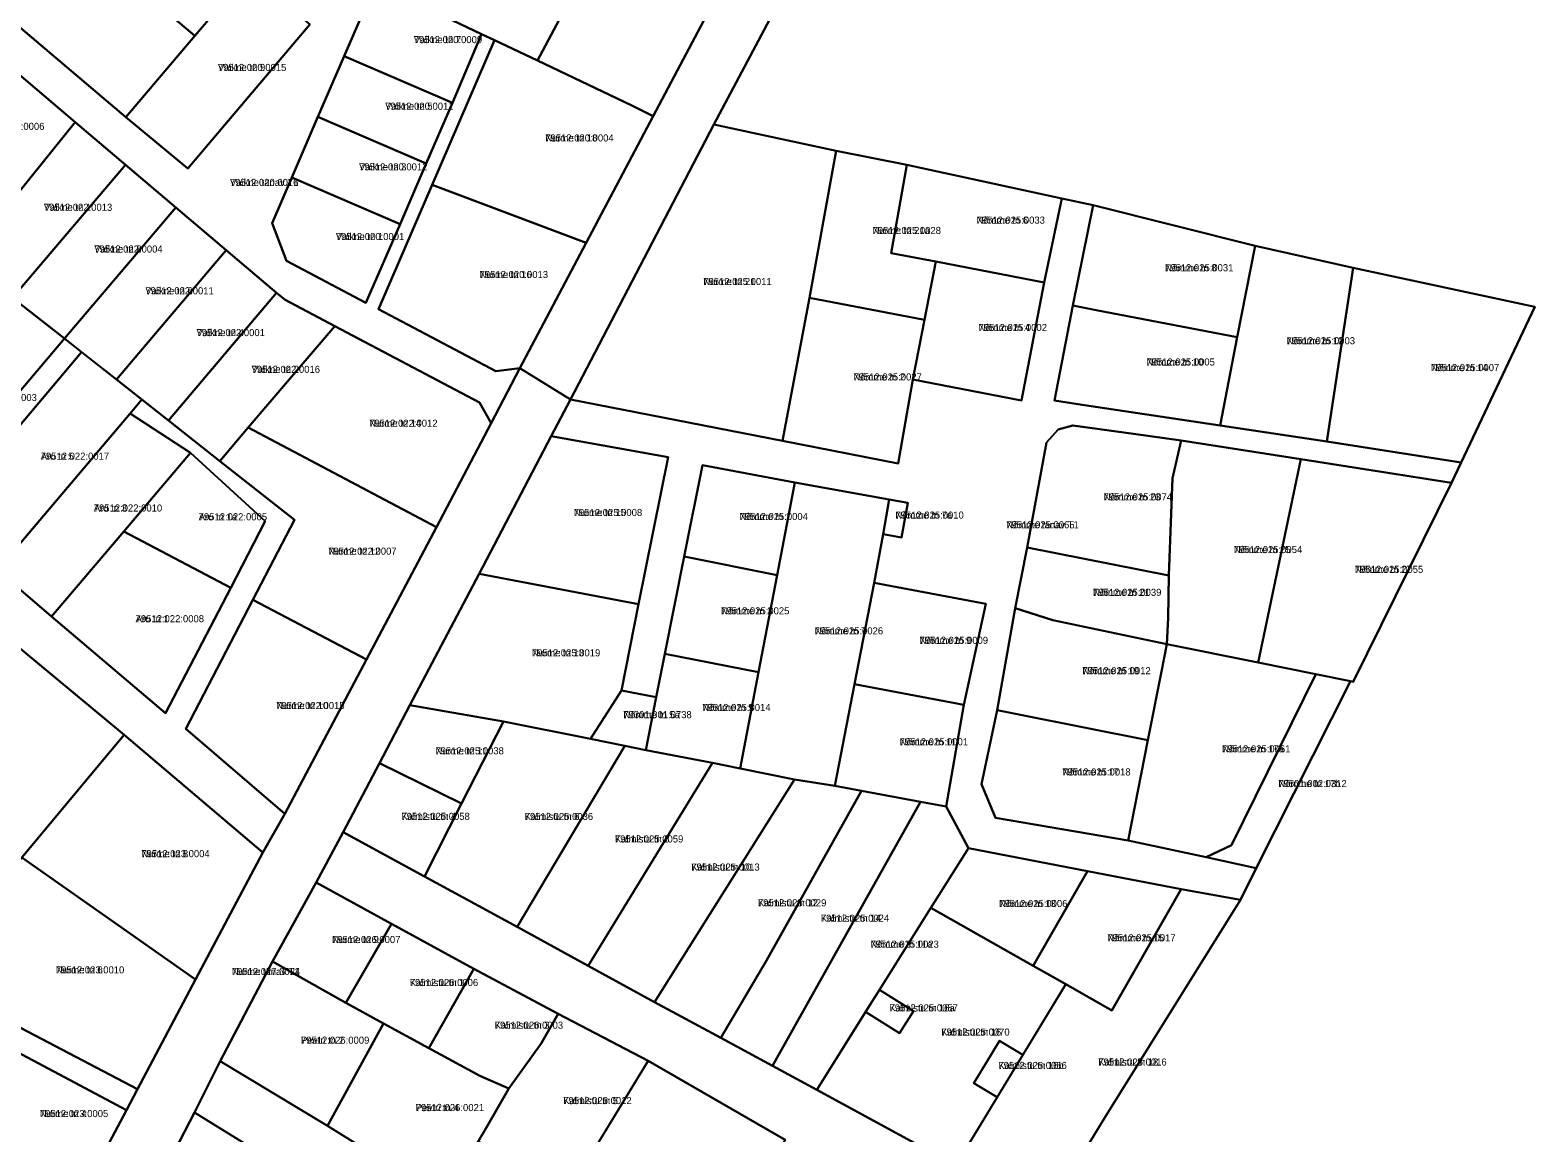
# Model space of a CAD drawing. Extents: x 643847 to 663718, y 6468443 to 6482775.
# Drawn here: x 658911.8 to 659231.4, y 6475877.3 to 6476111.2 of the extents above; entities that cross this region are included whole.
import ezdxf

# ---------------------------------------------------------------- set-up
doc = ezdxf.new("R2010")
doc.units = 0
for name, color, linetype in [('L_AADRESS', 7, 'Continuous'), ('PIIR', 7, 'Continuous'), ('TUNNUS', 7, 'Continuous')]:
    doc.layers.add(name, color=color, linetype=linetype)

msp = doc.modelspace()

# ---------------------------------------------------------------- linework, layer by layer
at = {"layer": 'PIIR'}
for points in [[(659114.37, 6476199.72), (659056.77, 6476091.26), (659026.34, 6476032.93), (659015.62, 6476039.55), (659029.66, 6476066.14), (659043.88, 6476092.98), (659057.77, 6476119.36)], [(659305.17, 6475762.64), (659127.11, 6475860.01), (659139.62, 6475880.57), (659168.43, 6475926.76), (659171.71, 6475933.52), (659191.75, 6475973.18), (659192.25, 6475973.04), (659213.15, 6476015.22), (659215.2, 6476019.56), (659230.78, 6476052.53), (659192.3, 6476060.82), (659171.52, 6476065.48), (659137.13, 6476074.1), (659130.52, 6476075.57), (659097.66, 6476082.68), (659082.68, 6476085.65), (659056.77, 6476091.26), (659114.37, 6476199.72)], [(658984.99, 6476121.13), (658978.36, 6476105.73), (658972.82, 6476092.87), (658967.28, 6476080.01), (658963.09, 6476070.28), (658966.16, 6476062.29), (658982.97, 6476053.43), (658990.24, 6476070.12), (658995.78, 6476082.98), (659001.32, 6476095.84), (659007.51, 6476110.38), (659010.23, 6476109.13), (658997, 6476078.42), (658985.63, 6476052.03), (659010.56, 6476038.9), (659015.62, 6476039.55), (659009.55, 6476027.86), (659007.06, 6476032.27), (658976.38, 6476048.45), (658965.87, 6476054.01), (658964.04, 6476055.56), (658953.37, 6476064.61), (658942.69, 6476073.66), (658932.02, 6476082.71), (658921.34, 6476091.75), (658901.33, 6476108.73)], [(658902.31, 6476118.04), (658932.12, 6476092.78), (658945.24, 6476081.92), (658971.09, 6476112.43)], [(658888.89, 6476010.18), (658919.09, 6476045.82), (658922.72, 6476042.96), (658892.56, 6476007.25)], [(658911.4, 6475842.67), (658922.91, 6475864.55), (658932.22, 6475882.19), (658934.55, 6475886.61), (658946.83, 6475909.87), (658961.14, 6475936.82), (658965.83, 6475945.04), (658983.14, 6475977.75), (658997.98, 6476005.79), (659009.55, 6476027.86), (659015.62, 6476039.55), (659026.34, 6476032.93), (659022.24, 6476025.13), (659007, 6475995.95), (658992.31, 6475968.09), (658985.85, 6475955.74), (658978.15, 6475941.14), (658972.41, 6475930.44), (658963.16, 6475913.68), (658952.12, 6475892.54), (658946.61, 6475881.65), (658930.76, 6475850.91), (658920.33, 6475831.53), (658908.1, 6475808.79)], [(658904.79, 6475996.7), (658916.33, 6475986.9), (658940.51, 6475966.38), (658954.32, 6475992.98), (658961.63, 6476007.08), (658945.79, 6476021.58), (658932.99, 6476029.91), (658935.51, 6476032.88), (658941.11, 6476028.46), (658952.01, 6476019.84), (658967.84, 6476007.35), (658959.04, 6475990.43), (658944.78, 6475963.02), (658965.83, 6475945.04), (658961.14, 6475936.82), (658931.75, 6475961.76), (658850.98, 6476028.77)], [(659071.86, 6475875.87), (659042.83, 6475892.65), (659023.72, 6475902.62), (659005.85, 6475912.13), (658988.44, 6475921.67), (658972.41, 6475930.44), (658978.15, 6475941.14), (658995.4, 6475931.71), (659015.07, 6475921.05), (659030.1, 6475912.79), (659044.17, 6475905.09), (659058.24, 6475897.53), (659069.17, 6475891.58), (659078.55, 6475886.49), (659108.05, 6475870.4)], [(658969.41, 6475867.6), (658946.61, 6475881.65), (658952.12, 6475892.54), (658974.82, 6475878.82), (659017.81, 6475852.12)]]:
    msp.add_lwpolyline(points, dxfattribs=at)
for points in [[(658916.95, 6476135.27), (658928.51, 6476148.34), (658932.15, 6476145.46), (658948.85, 6476131.3), (658958.12, 6476123.44), (658946.74, 6476110.01), (658920.76, 6476132.03)], [(659033.75, 6476132.01), (659031.41, 6476127.58), (659019.38, 6476104.78), (659010.23, 6476109.13), (659007.51, 6476110.38), (658999.77, 6476114.1), (659012.22, 6476137.71), (659014.55, 6476142.14)], [(658916.95, 6476135.27), (658920.76, 6476132.03), (658946.74, 6476110.01), (658932.12, 6476092.78), (658902.31, 6476118.04)], [(659043.88, 6476092.98), (659039.37, 6476095.28), (659019.38, 6476104.78), (659031.41, 6476127.58), (659033.75, 6476132.01), (659057.77, 6476119.36)], [(658945.24, 6476081.92), (658932.12, 6476092.78), (658946.74, 6476110.01), (658958.12, 6476123.44), (658961.48, 6476120.52), (658971.09, 6476112.43)], [(658984.99, 6476121.13), (658999.77, 6476114.1), (659007.51, 6476110.38), (659001.32, 6476095.84), (658978.36, 6476105.73)], [(658892.75, 6476106.28), (658901.33, 6476108.73), (658921.34, 6476091.75), (658904.94, 6476071.44), (658879.52, 6476090.97)], [(659029.66, 6476066.14), (658997, 6476078.42), (659010.23, 6476109.13), (659019.38, 6476104.78), (659039.37, 6476095.28), (659043.88, 6476092.98)], [(658978.36, 6476105.73), (659001.32, 6476095.84), (658995.78, 6476082.98), (658972.82, 6476092.87)], [(658967.28, 6476080.01), (658972.82, 6476092.87), (658995.78, 6476082.98), (658990.24, 6476070.12)], [(658932.02, 6476082.71), (658908.09, 6476054.5), (658897.39, 6476062.94), (658904.94, 6476071.44), (658921.34, 6476091.75)], [(659026.34, 6476032.93), (659056.77, 6476091.26), (659082.68, 6476085.65), (659081.9, 6476081.4), (659076.99, 6476054.49), (659071.28, 6476024.15)], [(659097.66, 6476082.68), (659094.37, 6476063.95), (659103.8, 6476062.14), (659101.41, 6476049.78), (659076.99, 6476054.49), (659081.9, 6476081.4), (659082.68, 6476085.65)], [(658942.69, 6476073.66), (658919.09, 6476045.82), (658908.09, 6476054.5), (658932.02, 6476082.71)], [(659103.8, 6476062.14), (659094.37, 6476063.95), (659097.66, 6476082.68), (659130.52, 6476075.57), (659126.78, 6476057.72)], [(658963.09, 6476070.28), (658967.28, 6476080.01), (658990.24, 6476070.12), (658982.97, 6476053.43), (658966.16, 6476062.29)], [(659029.66, 6476066.14), (659015.62, 6476039.55), (659010.56, 6476038.9), (658985.63, 6476052.03), (658997, 6476078.42)], [(658953.37, 6476064.61), (658930.09, 6476037.15), (658919.09, 6476045.82), (658942.69, 6476073.66)], [(659050.42, 6475999.62), (659046.35, 6475978.96), (659044.52, 6475969.76), (659037.15, 6475971.18), (659040.76, 6475989.46), (659047.09, 6476020.7), (659022.24, 6476025.13), (659026.34, 6476032.93), (659071.28, 6476024.15), (659095.82, 6476019.35), (659098.96, 6476037.13), (659122, 6476032.68), (659126.78, 6476057.72), (659130.52, 6476075.57), (659137.13, 6476074.1), (659132.87, 6476052.82), (659128.96, 6476032.67), (659133.91, 6476031.93), (659164.07, 6476027.4), (659186.71, 6476023.97), (659215.2, 6476019.56), (659213.15, 6476015.22), (659181.17, 6476020.24), (659155.79, 6476024.23), (659145.68, 6476025.61), (659132.86, 6476027.39), (659129.71, 6476026.54), (659127.28, 6476023.79), (659123.14, 6476001.48), (659120.61, 6475988.64), (659116.82, 6475966.98), (659113.51, 6475951.31), (659116.47, 6475944.2), (659144.57, 6475939.33), (659161.09, 6475935.81), (659171.71, 6475933.52), (659168.43, 6475926.76), (659155.81, 6475929.04), (659135.94, 6475932.87), (659110.7, 6475937.72), (659105.98, 6475946.57), (659109.77, 6475968.14), (659114.38, 6475989.56), (659090.74, 6475994), (659092.61, 6476004.31), (659096.51, 6476003.6), (659097.84, 6476010.97), (659093.94, 6476011.67), (659073.92, 6476015.32), (659054.34, 6476019)], [(659137.13, 6476074.1), (659171.52, 6476065.48), (659167.67, 6476046.09), (659137.77, 6476051.87), (659132.87, 6476052.82)], [(658964.04, 6476055.56), (658941.11, 6476028.46), (658930.09, 6476037.15), (658953.37, 6476064.61)], [(659164.07, 6476027.4), (659167.67, 6476046.09), (659171.52, 6476065.48), (659192.3, 6476060.82), (659186.71, 6476023.97)], [(659101.41, 6476049.78), (659103.8, 6476062.14), (659126.78, 6476057.72), (659122, 6476032.68), (659098.96, 6476037.13)], [(659192.3, 6476060.82), (659230.78, 6476052.53), (659215.2, 6476019.56), (659186.71, 6476023.97)], [(658878.35, 6476019.11), (658908.09, 6476054.5), (658919.09, 6476045.82), (658888.89, 6476010.18)], [(658965.87, 6476054.01), (658976.38, 6476048.45), (658958.01, 6476026.93), (658952.01, 6476019.84), (658941.11, 6476028.46), (658964.04, 6476055.56)], [(659071.28, 6476024.15), (659076.99, 6476054.49), (659101.41, 6476049.78), (659098.96, 6476037.13), (659095.82, 6476019.35)], [(659137.77, 6476051.87), (659167.67, 6476046.09), (659164.07, 6476027.4), (659133.91, 6476031.93), (659128.96, 6476032.67), (659132.87, 6476052.82)], [(658997.98, 6476005.79), (658958.01, 6476026.93), (658976.38, 6476048.45), (659007.06, 6476032.27), (659009.55, 6476027.86)], [(658892.56, 6476007.25), (658922.72, 6476042.96), (658930.09, 6476037.15), (658935.51, 6476032.88), (658932.99, 6476029.91), (658904.79, 6475996.7)], [(658841.27, 6476036.87), (658851.01, 6476028.76), (658931.75, 6475961.76), (658928.87, 6475958.31), (658910.05, 6475935.74), (658893.79, 6475916.25), (658891.39, 6475918.13), (658875.11, 6475931.3), (658866.48, 6475938.23), (658860.73, 6475931.25), (658821.09, 6475965.01), (658797.14, 6475985.39)], [(658931.64, 6476004.92), (658916.33, 6475986.9), (658904.79, 6475996.7), (658932.99, 6476029.91), (658945.79, 6476021.58)], [(658983.14, 6475977.75), (658959.04, 6475990.43), (658967.84, 6476007.35), (658952.01, 6476019.84), (658958.01, 6476026.93), (658997.98, 6476005.79)], [(659022.24, 6476025.13), (659047.09, 6476020.7), (659040.76, 6475989.46), (659007, 6475995.95)], [(659123.14, 6476001.48), (659127.28, 6476023.79), (659129.71, 6476026.54), (659132.86, 6476027.39), (659145.68, 6476025.61), (659155.79, 6476024.23), (659153.95, 6476016.22), (659153.22, 6475995.58)], [(658954.32, 6475992.98), (658931.64, 6476004.92), (658945.79, 6476021.58), (658961.63, 6476007.08)], [(659155.79, 6476024.23), (659181.17, 6476020.24), (659172.13, 6475977.14), (659152.79, 6475981.02), (659153.03, 6475986.61), (659153.22, 6475995.58), (659153.95, 6476016.22)], [(659054.34, 6476019), (659073.92, 6476015.32), (659070.17, 6475995.67), (659050.42, 6475999.62)], [(659181.17, 6476020.24), (659213.15, 6476015.22), (659192.25, 6475973.04), (659191.75, 6475973.18), (659184.38, 6475974.65), (659172.13, 6475977.14)], [(659093.94, 6476011.67), (659092.61, 6476004.31), (659090.74, 6475994), (659086.53, 6475972.53), (659082.39, 6475950.93), (659073.81, 6475952.28), (659062.33, 6475954.62), (659066.23, 6475975.05), (659070.17, 6475995.67), (659073.92, 6476015.32)], [(659097.84, 6476010.97), (659096.51, 6476003.6), (659092.61, 6476004.31), (659093.94, 6476011.67)], [(658916.33, 6475986.9), (658931.64, 6476004.92), (658954.32, 6475992.98), (658940.51, 6475966.38)], [(659050.42, 6475999.62), (659070.17, 6475995.67), (659066.23, 6475975.05), (659046.35, 6475978.96)], [(659123.14, 6476001.48), (659153.22, 6475995.58), (659153.03, 6475986.61), (659152.79, 6475981.02), (659128.58, 6475986.1), (659120.61, 6475988.64)], [(659007, 6475995.95), (659040.76, 6475989.46), (659037.15, 6475971.18), (659030.58, 6475960.9), (659012.15, 6475964.63), (658992.31, 6475968.09)], [(659114.38, 6475989.56), (659109.77, 6475968.14), (659086.53, 6475972.53), (659090.74, 6475994)], [(658965.83, 6475945.04), (658944.78, 6475963.02), (658959.04, 6475990.43), (658983.14, 6475977.75)], [(659120.61, 6475988.64), (659128.58, 6475986.1), (659152.79, 6475981.02), (659151.68, 6475975.21), (659148.77, 6475960.63), (659121.73, 6475966.01), (659116.82, 6475966.98)], [(659144.57, 6475939.33), (659148.77, 6475960.63), (659151.68, 6475975.21), (659152.79, 6475981.02), (659172.13, 6475977.14), (659184.38, 6475974.65), (659166.46, 6475938.38), (659161.09, 6475935.81)], [(659046.35, 6475978.96), (659066.23, 6475975.05), (659062.33, 6475954.62), (659056.46, 6475955.84), (659042.31, 6475958.52), (659044.52, 6475969.76)], [(659166.46, 6475938.38), (659184.38, 6475974.65), (659191.75, 6475973.18), (659171.71, 6475933.52), (659161.09, 6475935.81)], [(659042.31, 6475958.52), (659037.9, 6475959.42), (659030.58, 6475960.9), (659037.15, 6475971.18), (659044.52, 6475969.76)], [(659105.98, 6475946.57), (659100.59, 6475947.57), (659088.03, 6475949.89), (659082.39, 6475950.93), (659086.53, 6475972.53), (659109.77, 6475968.14)], [(658992.31, 6475968.09), (659012.15, 6475964.63), (659003.27, 6475947.19), (658985.85, 6475955.74)], [(658995.4, 6475931.71), (659003.27, 6475947.19), (659012.15, 6475964.63), (659030.58, 6475960.9), (659037.9, 6475959.42), (659015.07, 6475921.05)], [(659113.51, 6475951.31), (659116.82, 6475966.98), (659121.73, 6475966.01), (659148.77, 6475960.63), (659144.57, 6475939.33), (659116.47, 6475944.2)], [(658946.83, 6475909.87), (658910.05, 6475935.74), (658928.87, 6475958.31), (658931.75, 6475961.76), (658961.14, 6475936.82)], [(659030.1, 6475912.79), (659015.07, 6475921.05), (659037.9, 6475959.42), (659042.31, 6475958.52), (659056.46, 6475955.84)], [(658995.4, 6475931.71), (658978.15, 6475941.14), (658985.85, 6475955.74), (659003.27, 6475947.19)], [(659062.33, 6475954.62), (659073.81, 6475952.28), (659044.17, 6475905.09), (659030.1, 6475912.79), (659056.46, 6475955.84)], [(659044.17, 6475905.09), (659073.81, 6475952.28), (659082.39, 6475950.93), (659088.03, 6475949.89), (659067.94, 6475913.89), (659058.24, 6475897.53)], [(659058.24, 6475897.53), (659067.94, 6475913.89), (659088.03, 6475949.89), (659100.59, 6475947.57), (659069.17, 6475891.58)], [(659069.17, 6475891.58), (659100.59, 6475947.57), (659105.98, 6475946.57), (659110.7, 6475937.72), (659102.75, 6475925.11), (659078.55, 6475886.49)], [(658934.55, 6475886.61), (658906.91, 6475901.08), (658888.96, 6475910.47), (658893.79, 6475916.25), (658909.79, 6475935.43), (658910.05, 6475935.74), (658946.83, 6475909.87)], [(659135.94, 6475932.87), (659124.46, 6475912.77), (659102.75, 6475925.11), (659110.7, 6475937.72)], [(659135.94, 6475932.87), (659155.81, 6475929.04), (659141.12, 6475903.31), (659131.34, 6475908.87), (659124.46, 6475912.77)], [(658972.41, 6475930.44), (658988.44, 6475921.67), (658978.74, 6475904.96), (658963.16, 6475913.68)], [(659108.05, 6475870.4), (659131.34, 6475908.87), (659141.12, 6475903.31), (659155.81, 6475929.04), (659168.43, 6475926.76), (659139.62, 6475880.57), (659127.11, 6475860.01)], [(659108.05, 6475870.4), (659078.55, 6475886.49), (659088.92, 6475903.02), (659096.11, 6475898.51), (659099.04, 6475903.18), (659091.83, 6475907.69), (659102.75, 6475925.11), (659124.46, 6475912.77), (659131.34, 6475908.87), (659122.27, 6475893.89), (659117.31, 6475896.9), (659111.87, 6475887.91), (659116.83, 6475884.91)], [(659005.85, 6475912.13), (658996.33, 6475895.28), (658986.73, 6475900.56), (658978.74, 6475904.96), (658988.44, 6475921.67)], [(658952.12, 6475892.54), (658963.16, 6475913.68), (658978.74, 6475904.96), (658986.73, 6475900.56), (658974.82, 6475878.82)], [(658934.55, 6475886.61), (658932.22, 6475882.19), (658904.7, 6475896.82), (658895.46, 6475879.08), (658873.07, 6475890.94), (658888.96, 6475910.47), (658906.91, 6475901.08)], [(659023.72, 6475902.62), (659020.11, 6475896.28), (659013.29, 6475886.75), (659007.11, 6475889.41), (658996.33, 6475895.28), (659005.85, 6475912.13)], [(659096.11, 6475898.51), (659088.92, 6475903.02), (659091.83, 6475907.69), (659099.04, 6475903.18)], [(658999.63, 6475863.37), (658974.82, 6475878.82), (658986.73, 6475900.56), (658996.33, 6475895.28), (659007.11, 6475889.41), (659013.29, 6475886.75), (659008.59, 6475878.64), (659006.81, 6475875.51)], [(659023.72, 6475902.62), (659042.83, 6475892.65), (659025.6, 6475864.36), (659009.97, 6475873.69), (659006.81, 6475875.51), (659008.59, 6475878.64), (659013.29, 6475886.75), (659020.11, 6475896.28)], [(659116.83, 6475884.91), (659111.87, 6475887.91), (659117.31, 6475896.9), (659122.27, 6475893.89)], [(658922.91, 6475864.55), (658895.46, 6475879.08), (658904.7, 6475896.82), (658932.22, 6475882.19)], [(659042.83, 6475892.65), (659071.86, 6475875.87), (659061.75, 6475859.39), (659059.55, 6475855.81), (659030.72, 6475872.78)], [(658946.61, 6475881.65), (658969.41, 6475867.6), (658967.82, 6475865.02), (658964.55, 6475860.98), (658959.97, 6475853.21), (658965.14, 6475850.23), (658973.62, 6475865), (658988.4, 6475855.83), (658976.27, 6475836.08), (658963.04, 6475843.67), (658958.89, 6475835.82), (658930.76, 6475850.91)]]:
    msp.add_lwpolyline(points, close=True, dxfattribs=at)

# ---------------------------------------------------------------- texts
at = {"layer": 'L_AADRESS'}
for s, p in [('Vaikne tn 7', (658993.12, 6476108.49)), ('Vaikne tn 9', (658951.61, 6476102.59)), ('Vaikne tn 5', (658987.07, 6476094.36)), ('Nurme tn 18', (659021.01, 6476087.63)), ('Vaikne tn 3', (658981.53, 6476081.5)), ('Vaikne tänav T1', (658954.18, 6476078.2)), ('Vaikne tn 10', (658914.71, 6476072.92)), ('Nurme tn 21a', (659090.39, 6476068.01)), ('Nõmme tn 6', (659112.43, 6476070.2)), ('Vaikne tn 1', (658976.61, 6476066.72)), ('Vaikne tn 8', (658925.39, 6476064.07)), ('Nurme tn 16', (659007.1, 6476058.66)), ('Nõmme tn 8', (659152.39, 6476060.1)), ('Vaikne tn 6', (658936.23, 6476055.22)), ('Nurme tn 21', (659054.51, 6476057.18)), ('Vaikne tn 4', (658947.07, 6476046.34)), ('Nõmme tn 4', (659112.87, 6476047.42)), ('Nõmme tn 12', (659178.18, 6476044.62)), ('Nõmme tn 10', (659148.46, 6476040.11)), ('Vaikne tn 2', (658958.75, 6476038.55)), ('Nõmme tn 2', (659086.34, 6476036.94)), ('Nõmme tn 14', (659208.75, 6476038.92)), ('Nurme tn 14', (658983.67, 6476027.12)), ('Aru tn 5', (658914.04, 6476020.13)), ('Nõmme tn 23', (659139.39, 6476011.49)), ('Aru tn 3', (658925.29, 6476009.14)), ('Aru tn 1a', (658947.53, 6476007.28)), ('Nurme tn 15', (659027.05, 6476008.18)), ('Nõmme tn 1', (659062.19, 6476007.34)), ('Nõmme tn 7a', (659095.23, 6476007.64)), ('Nõmme tänav T1', (659118.72, 6476005.58)), ('Nurme tn 12', (658974.99, 6475999.99)), ('Nõmme tn 25', (659166.98, 6476000.32)), ('Nõmme tn 27', (659192.64, 6475996.13)), ('Nõmme tn 21', (659137.13, 6475991.25)), ('Aru tn 1', (658934.16, 6475985.65)), ('Nõmme tn 3', (659058.26, 6475987.33)), ('Nõmme tn 7', (659078.13, 6475983.08)), ('Nõmme tn 9', (659100.38, 6475981.07)), ('Nurme tn 13', (659018.17, 6475978.42)), ('Nõmme tn 19', (659134.86, 6475974.63)), ('Nurme tn 10', (658963.96, 6475967.24)), ('Nõmme tn 5', (659054.27, 6475966.83)), ('Nõmme tn 5a', (659037.55, 6475965.3)), ('Nõmme tn 11', (659096.15, 6475959.55)), ('Nurme tn 11', (658997.72, 6475957.64)), ('Nõmme tn 17a', (659164.48, 6475958.05)), ('Nõmme tn 17', (659130.6, 6475953.15)), ('Nõmme tn 17b', (659176.42, 6475950.69)), ('Kalmistu tn 4', (658990.51, 6475943.73)), ('Kalmistu tn 6', (659016.65, 6475943.71)), ('Kalmistu tn 8', (659035.77, 6475938.94)), ('Nurme tn 8', (658935.36, 6475935.82)), ('Kalmistu tn 10', (659051.96, 6475932.98)), ('Kalmistu tn 12', (659066.1, 6475925.4)), ('Nõmme tn 13', (659117.21, 6475925.24)), ('Kalmistu tn 14', (659079.42, 6475922.14)), ('Nõmme tn 15', (659140.14, 6475917.97)), ('Nurme tn 9', (658975.8, 6475917.6)), ('Nõmme tn 11a', (659089.94, 6475916.62)), ('Nurme tn 6', (658917.26, 6475911.17)), ('Nurme tänav T1', (658954.56, 6475910.82)), ('Kalmistu tn 1', (658992.28, 6475908.48)), ('Kalmistu tn 16a', (659093.98, 6475903.1)), ('Kalmistu tn 3', (659010.29, 6475899.44)), ('Peetri tn 2', (658969.21, 6475896.25)), ('Kalmistu tn 16', (659104.95, 6475897.98)), ('Kalmistu tn 16b', (659117.07, 6475890.9)), ('Kalmistu tn 18', (659138.24, 6475891.62)), ('Kalmistu tn 5', (659024.82, 6475883.44)), ('Nurme tn 4', (658913.86, 6475880.69)), ('Peetri tn 4', (658993.53, 6475881.96))]:
    msp.add_text(s, height=1.5, dxfattribs=at).set_placement(p)
at = {"layer": 'TUNNUS'}
for s, p in [('79512:020:0009', (658993.12, 6476108.49)), ('79512:020:0015', (658951.61, 6476102.59)), ('79512:020:0011', (658987.07, 6476094.36)), ('79512:022:0006', (658900.33, 6476090.09)), ('79512:020:0004', (659021.01, 6476087.63)), ('79512:020:0012', (658981.53, 6476081.5)), ('79512:020:0016', (658954.18, 6476078.2)), ('79512:022:0013', (658914.71, 6476072.92)), ('79512:025:0028', (659090.39, 6476068.01)), ('79512:025:0033', (659112.43, 6476070.2)), ('79512:020:0001', (658976.61, 6476066.72)), ('79512:022:0004', (658925.39, 6476064.07)), ('79512:020:0013', (659007.1, 6476058.66)), ('79512:025:0031', (659152.39, 6476060.1)), ('79512:022:0011', (658936.23, 6476055.22)), ('79512:025:0011', (659054.51, 6476057.18)), ('79512:022:0001', (658947.07, 6476046.34)), ('79512:025:0002', (659112.87, 6476047.42)), ('79512:025:0003', (659178.18, 6476044.62)), ('79512:025:0005', (659148.46, 6476040.11)), ('79512:022:0016', (658958.75, 6476038.55)), ('79512:025:0027', (659086.34, 6476036.94)), ('79512:025:0007', (659208.75, 6476038.92)), ('79512:022:0003', (658898.72, 6476032.57)), ('79512:022:0012', (658983.67, 6476027.12)), ('79512:022:0017', (658914.04, 6476020.13)), ('79512:025:0074', (659139.39, 6476011.49)), ('79512:022:0010', (658925.29, 6476009.14)), ('79512:022:0005', (658947.53, 6476007.28)), ('79512:025:0008', (659027.05, 6476008.18)), ('79512:025:0004', (659062.19, 6476007.34)), ('79512:025:0010', (659095.23, 6476007.64)), ('79512:025:0065', (659118.72, 6476005.58)), ('79512:022:0007', (658974.99, 6475999.99)), ('79512:025:0054', (659166.98, 6476000.32)), ('79512:025:0055', (659192.64, 6475996.13)), ('79512:025:0039', (659137.13, 6475991.25)), ('79512:022:0008', (658934.16, 6475985.65)), ('79512:025:0025', (659058.26, 6475987.33)), ('79512:025:0026', (659078.13, 6475983.08)), ('79512:025:0009', (659100.38, 6475981.07)), ('79512:025:0019', (659018.17, 6475978.42)), ('79512:025:0012', (659134.86, 6475974.63)), ('79512:022:0015', (658963.96, 6475967.24)), ('79512:025:0014', (659054.27, 6475966.83)), ('79301:001:0738', (659037.55, 6475965.3)), ('79512:025:0001', (659096.15, 6475959.55)), ('79512:025:0038', (658997.72, 6475957.64)), ('79512:025:0061', (659164.48, 6475958.05)), ('79512:025:0018', (659130.6, 6475953.15)), ('79501:002:0312', (659176.42, 6475950.69)), ('79512:025:0058', (658990.51, 6475943.73)), ('79512:025:0036', (659016.65, 6475943.71)), ('79512:025:0059', (659035.77, 6475938.94)), ('79512:023:0004', (658935.36, 6475935.82)), ('79512:025:0013', (659051.96, 6475932.98)), ('79512:025:0029', (659066.1, 6475925.4)), ('79512:025:0006', (659117.21, 6475925.24)), ('79512:025:0024', (659079.42, 6475922.14)), ('79512:025:0017', (659140.14, 6475917.97)), ('79512:026:0007', (658975.8, 6475917.6)), ('79512:025:0023', (659089.94, 6475916.62)), ('79512:023:0010', (658917.26, 6475911.17)), ('79512:027:0024', (658954.56, 6475910.82)), ('79512:026:0006', (658992.28, 6475908.48)), ('79512:025:0057', (659093.98, 6475903.1)), ('79512:026:0003', (659010.29, 6475899.44)), ('79512:026:0009', (658969.21, 6475896.25)), ('79512:025:0070', (659104.95, 6475897.98)), ('79512:025:0056', (659117.07, 6475890.9)), ('79512:025:0016', (659138.24, 6475891.62)), ('79512:026:0012', (659024.82, 6475883.44)), ('79512:023:0005', (658913.86, 6475880.69)), ('79512:026:0021', (658993.53, 6475881.96))]:
    msp.add_text(s, height=1.5, dxfattribs=at).set_placement(p)

doc.saveas('drawing.dxf')
